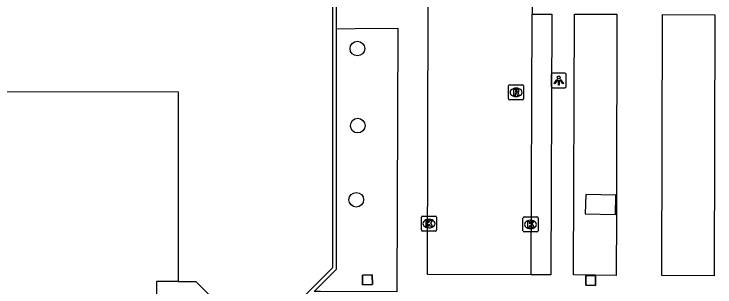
# Model space of a CAD drawing. Extents: x 161477 to 163040, y 383680 to 384868.
# Drawn here: x 162182.84 to 162229.59, y 384268.6 to 384286.82 of the extents above; entities that cross this region are included whole.
import ezdxf

# ---------------------------------------------------------------- set-up
doc = ezdxf.new("R2010")
doc.units = 0
for name, color, linetype in [('IMGEO_Boom', 7, 'Continuous'), ('IMGEO_Groenvoorziening', 7, 'Continuous'), ('IMGEO_Kolk', 7, 'Continuous'), ('IMGEO_Lichtpunt', 7, 'Continuous'), ('IMGEO_Muur', 7, 'Continuous'), ('IMGEO_Pand', 7, 'Continuous'), ('IMGEO_Pijler', 7, 'Continuous'), ('IMGEO_Rijbaan_lokaal_open', 7, 'Continuous'), ('IMGEO_Rioolput', 7, 'Continuous'), ('IMGEO_Voetpad_gesloten', 7, 'Continuous'), ('IMGEO_Voetpad_open', 7, 'Continuous')]:
    doc.layers.add(name, color=color, linetype=linetype)

msp = doc.modelspace()

# ---------------------------------------------------------------- linework, layer by layer
at = {"layer": 'IMGEO_Boom'}
for centre in [(162205.74, 384284.51), (162205.77, 384279.37), (162205.67, 384274.42)]:
    msp.add_circle(centre, 0.489, dxfattribs=at)
at = {"layer": 'IMGEO_Groenvoorziening'}
msp.add_lwpolyline([(162206.73, 384269.409), (162206.741, 384268.759), (162206.091, 384268.748), (162206.08, 384269.398), (162206.73, 384269.409)], dxfattribs=at)
at = {"layer": 'IMGEO_Kolk'}
for p, q in [((162210.093, 384273.33), (162210.945, 384273.33)), ((162210.018, 384272.404), (162210.018, 384273.256)), ((162210.506, 384273.11), (162210.531, 384273.11)), ((162211.019, 384273.256), (162211.019, 384272.404)), ((162216.789, 384272.347), (162216.789, 384273.199)), ((162216.864, 384273.273), (162217.716, 384273.273)), ((162217.277, 384273.053), (162217.302, 384273.053)), ((162217.79, 384273.199), (162217.79, 384272.347)), ((162210.529, 384272.55), (162210.504, 384272.55)), ((162217.3, 384272.493), (162217.275, 384272.493)), ((162210.945, 384272.33), (162210.093, 384272.33)), ((162217.716, 384272.273), (162216.864, 384272.273))]:
    msp.add_line(p, q, dxfattribs=at)
for points in [[(162210.093, 384273.33), (162210.945, 384273.33)], [(162210.018, 384272.404), (162210.018, 384273.256)], [(162210.339, 384273.03), (162210.462, 384273.03), (162210.462, 384272.879), (162210.592, 384273.03), (162210.756, 384273.03), (162210.61, 384272.879), (162210.763, 384272.63), (162210.611, 384272.63), (162210.526, 384272.794), (162210.462, 384272.727), (162210.462, 384272.63), (162210.339, 384272.63), (162210.339, 384273.03)], [(162211.019, 384273.256), (162211.019, 384272.404)], [(162216.789, 384272.347), (162216.789, 384273.199)], [(162216.864, 384273.273), (162217.716, 384273.273)], [(162217.11, 384272.973), (162217.233, 384272.973), (162217.233, 384272.822), (162217.363, 384272.973), (162217.527, 384272.973), (162217.381, 384272.822), (162217.534, 384272.573), (162217.382, 384272.573), (162217.297, 384272.737), (162217.233, 384272.67), (162217.233, 384272.573), (162217.11, 384272.573), (162217.11, 384272.973)], [(162217.79, 384273.199), (162217.79, 384272.347)], [(162210.945, 384272.33), (162210.093, 384272.33)], [(162217.716, 384272.273), (162216.864, 384272.273)]]:
    msp.add_lwpolyline(points, dxfattribs=at)
for centre, start, end in [((162210.095, 384273.254), 91.552, 178.448), ((162210.095, 384273.254), 91.552, 178.448), ((162210.943, 384273.254), 1.552, 88.448), ((162210.943, 384273.254), 1.552, 88.448), ((162216.866, 384273.197), 91.552, 178.448), ((162216.866, 384273.197), 91.552, 178.448), ((162217.714, 384273.197), 1.552, 88.448), ((162217.714, 384273.197), 1.552, 88.448), ((162210.095, 384272.406), 181.552, 268.448), ((162210.095, 384272.406), 181.552, 268.448), ((162210.943, 384272.406), 271.552, 358.448), ((162210.943, 384272.406), 271.552, 358.448), ((162216.866, 384272.349), 181.552, 268.448), ((162216.866, 384272.349), 181.552, 268.448), ((162217.714, 384272.349), 271.552, 358.448), ((162217.714, 384272.349), 271.552, 358.448)]:
    msp.add_arc(centre, 0.0765, start, end, dxfattribs=at)
for centre, major_axis, ratio, start_param, end_param in [((162210.505, 384272.83), (-0.387, 0.002), 0.722429, 4.712389, 7.853982), ((162210.53, 384272.83), (-0.39, 0.002), 0.717154, 1.570796, 4.712389), ((162217.276, 384272.773), (-0.387, 0.002), 0.722429, 4.712389, 7.853982), ((162217.301, 384272.773), (-0.39, 0.002), 0.717154, 1.570796, 4.712389)]:
    msp.add_ellipse(centre, major_axis=major_axis, ratio=ratio, start_param=start_param, end_param=end_param, dxfattribs=at)
at = {"layer": 'IMGEO_Lichtpunt'}
for p, q in [((162218.677, 384282.783), (162218.677, 384281.976)), ((162218.677, 384282.783), (162218.677, 384281.976)), ((162219.579, 384282.878), (162218.771, 384282.878)), ((162219.579, 384282.878), (162218.771, 384282.878)), ((162219.673, 384281.976), (162219.673, 384282.783)), ((162219.673, 384281.976), (162219.673, 384282.783)), ((162218.771, 384281.882), (162219.579, 384281.882)), ((162218.771, 384281.882), (162219.579, 384281.882))]:
    msp.add_line(p, q, dxfattribs=at)
for points in [[(162219.051, 384282.447), (162219.09, 384282.419), (162218.902, 384282.157), (162218.864, 384282.184), (162219.051, 384282.447)], [(162219.153, 384282.399), (162219.2, 384282.399), (162219.2, 384282.077), (162219.153, 384282.077), (162219.153, 384282.399)], [(162219.263, 384282.419), (162219.301, 384282.446), (162219.488, 384282.184), (162219.449, 384282.156), (162219.263, 384282.419)]]:
    msp.add_lwpolyline(points, dxfattribs=at)
msp.add_circle((162219.176, 384282.581), 0.0994, dxfattribs=at)
for centre, start, end in [((162218.771, 384282.783), 90, 180), ((162218.771, 384282.783), 90, 180), ((162219.579, 384282.783), 0, 90), ((162219.579, 384282.783), 0, 90), ((162218.771, 384281.976), 180, 270), ((162218.771, 384281.976), 180, 270), ((162219.579, 384281.976), 270, 0), ((162219.579, 384281.976), 270, 360)]:
    msp.add_arc(centre, 0.0946, start, end, dxfattribs=at)
at = {"layer": 'IMGEO_Muur'}
for points in [[(162204.092, 384288.178), (162204.082, 384269.873), (162199.094, 384264.876)], [(162204.335, 384287.525), (162204.334, 384285.828)], [(162204.334, 384285.828), (162204.325, 384269.768), (162202.86, 384268.302)]]:
    msp.add_lwpolyline(points, dxfattribs=at)
at = {"layer": 'IMGEO_Pand'}
for points in [[(162063.358, 384281.644), (162068.274, 384281.643), (162090.645, 384281.649), (162093.069, 384281.641), (162105.497, 384281.638), (162120.439, 384281.637), (162122.839, 384281.638), (162150.205, 384281.652), (162152.583, 384281.651), (162179.976, 384281.646), (162182.333, 384281.645), (162193.784, 384281.633), (162193.79, 384268.972)], [(162193.79, 384268.972), (162192.34, 384268.971), (162192.34, 384268.331), (162192.338, 384266), (162192.338, 384265.507), (162192.338, 384265.254), (162191.108, 384265.258), (162191.125, 384262.793), (162186.119, 384257.793), (162065.798, 384257.911), (162065.628, 384257.91), (162065.607, 384262.795), (162063.277, 384262.784), (162063.278, 384262.684), (162059.481, 384262.665)]]:
    msp.add_lwpolyline(points, dxfattribs=at)
at = {"layer": 'IMGEO_Pijler'}
for points in [[(162206.73, 384269.409), (162206.08, 384269.398), (162206.091, 384268.748), (162206.741, 384268.759)], [(162221.631, 384269.349), (162220.99, 384269.357), (162220.983, 384268.717), (162221.623, 384268.709)]]:
    msp.add_lwpolyline(points, close=True, dxfattribs=at)
at = {"layer": 'IMGEO_Rijbaan_lokaal_open'}
for points in [[(162217.406, 384289.43), (162217.408, 384286.807)], [(162217.334, 384269.412), (162210.418, 384269.444), (162210.462, 384287.573)], [(162217.334, 384269.412), (162217.408, 384286.807)]]:
    msp.add_lwpolyline(points, dxfattribs=at)
at = {"layer": 'IMGEO_Rioolput'}
for p, q in [((162215.829, 384281.164), (162215.829, 384282.016)), ((162215.904, 384282.09), (162216.756, 384282.09)), ((162216.317, 384281.87), (162216.342, 384281.87)), ((162216.83, 384282.016), (162216.83, 384281.164)), ((162216.34, 384281.31), (162216.315, 384281.31)), ((162216.756, 384281.09), (162215.904, 384281.09))]:
    msp.add_line(p, q, dxfattribs=at)
for points in [[(162215.829, 384281.164), (162215.829, 384282.016)], [(162215.904, 384282.09), (162216.756, 384282.09)], [(162216.418, 384281.788), (162216.166, 384281.79), (162216.166, 384281.39)], [(162216.344, 384281.709), (162216.29, 384281.709), (162216.29, 384281.628)], [(162216.83, 384282.016), (162216.83, 384281.164)], [(162216.166, 384281.39), (162216.29, 384281.39), (162216.29, 384281.552), (162216.301, 384281.552)], [(162216.29, 384281.628), (162216.342, 384281.628)], [(162216.348, 384281.523), (162216.419, 384281.39), (162216.559, 384281.39), (162216.494, 384281.516)], [(162216.756, 384281.09), (162215.904, 384281.09)]]:
    msp.add_lwpolyline(points, dxfattribs=at)
for centre, radius, start, end in [((162215.906, 384282.014), 0.0765, 91.552, 178.448), ((162215.906, 384282.014), 0.0765, 91.552, 178.448), ((162216.35, 384281.613), 0.0964, 77.0061, 93.1865), ((162216.364, 384281.67), 0.0378, 276.6634, 79.6772), ((162216.417, 384281.678), 0.109, 350.3612, 89.416), ((162216.754, 384282.014), 0.0765, 1.552, 88.448), ((162216.754, 384282.014), 0.0765, 1.552, 88.448), ((162216.3, 384281.499), 0.0533, 26.0293, 88.6989), ((162216.326, 384281.817), 0.19, 274.7715, 282.9687), ((162216.415, 384281.678), 0.112, 277.5842, 350.9817), ((162216.399, 384281.463), 0.108, 29.5134, 73.7905), ((162215.906, 384281.166), 0.0765, 181.552, 268.448), ((162215.906, 384281.166), 0.0765, 181.552, 268.448), ((162216.754, 384281.166), 0.0765, 271.552, 358.448), ((162216.754, 384281.166), 0.0765, 271.552, 358.448)]:
    msp.add_arc(centre, radius, start, end, dxfattribs=at)
for centre, major_axis, ratio, start_param, end_param in [((162216.316, 384281.59), (-0.387, 0.002), 0.722429, 4.712389, 7.853982), ((162216.341, 384281.59), (-0.39, 0.002), 0.717154, 1.570796, 4.712389)]:
    msp.add_ellipse(centre, major_axis=major_axis, ratio=ratio, start_param=start_param, end_param=end_param, dxfattribs=at)
at = {"layer": 'IMGEO_Voetpad_gesloten'}
for points in [[(162222.991, 384274.736), (162220.972, 384274.783), (162220.941, 384273.483), (162222.96, 384273.436), (162222.991, 384274.736)], [(162193.79, 384268.972), (162194.022, 384268.973), (162194.96, 384268.969), (162196.791, 384267.176), (162197.246, 384267.64), (162197.668, 384267.227), (162197.227, 384266.727), (162197.96, 384265.999)]]:
    msp.add_lwpolyline(points, dxfattribs=at)
at = {"layer": 'IMGEO_Voetpad_open'}
for points in [[(162217.408, 384286.807), (162218.716, 384286.802), (162218.656, 384269.412), (162217.334, 384269.412)], [(162220.216, 384286.797), (162223.056, 384286.814), (162223.02, 384274.735), (162223.016, 384273.435), (162223.004, 384269.362), (162221.631, 384269.387), (162220.99, 384269.398), (162220.156, 384269.413), (162220.216, 384286.797)], [(162226.096, 384286.788), (162229.594, 384286.77), (162229.53, 384269.344), (162226.058, 384269.364), (162226.096, 384286.788)], [(162204.334, 384285.828), (162205.596, 384285.84), (162208.433, 384285.867), (162208.379, 384268.273), (162203.287, 384268.3), (162202.86, 384268.302)], [(162221.631, 384269.349), (162221.623, 384268.709), (162220.983, 384268.717), (162220.99, 384269.357), (162221.631, 384269.349)]]:
    msp.add_lwpolyline(points, dxfattribs=at)

doc.saveas('drawing.dxf')
